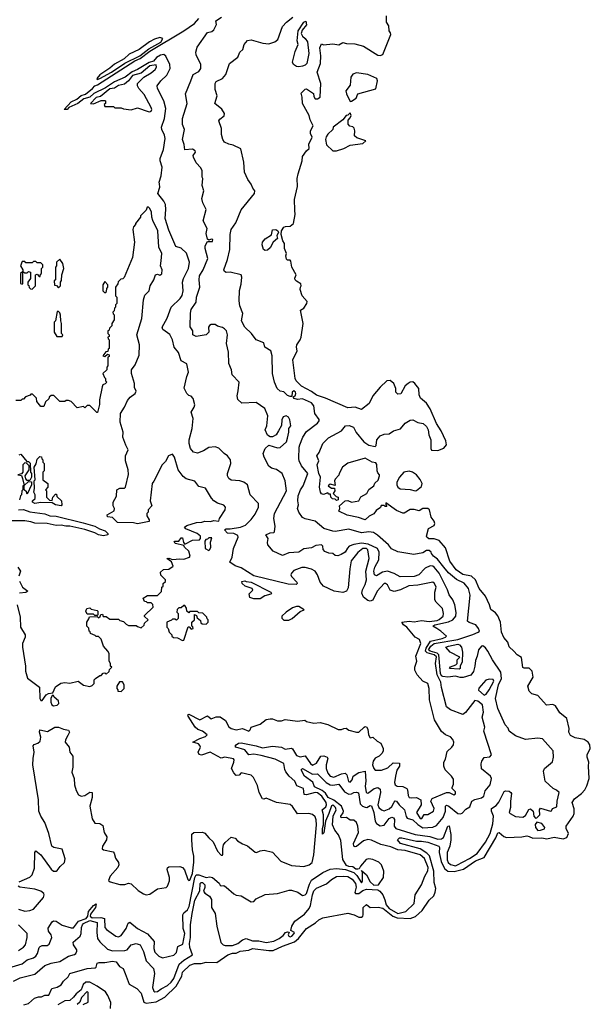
# Model space of a CAD drawing. Extents: x 2472589 to 2662339, y 701009 to 849030.
# Tile 402 of 406: x 2652695 to 2657253, y 760920 to 768794. Entities that reach past the tile are written whole.
import ezdxf

# ---------------------------------------------------------------- set-up
doc = ezdxf.new("R2010")
doc.units = 0

msp = doc.modelspace()

# ---------------------------------------------------------------- linework, layer by layer
at = {"layer": '0CON05XD'}
for points in [[(2652635, 761220), (2652715.4, 761244.6), (2652754.2, 761275), (2652805, 761292.7), (2652824.1, 761305.9), (2652838.2, 761325), (2652850.6, 761375), (2652857.4, 761382.6), (2652875, 761389.4), (2652915, 761391.4), (2652929.1, 761400.9), (2652950.9, 761455), (2652945, 761476.2), (2652924.2, 761505), (2652921.7, 761528.3), (2652955, 761580), (2652965, 761586.7), (2652985, 761583.8), (2653033.6, 761553.6), (2653105, 761530.8), (2653125, 761532.5), (2653165.6, 761584.4), (2653226, 761605), (2653239.4, 761625), (2653245, 761661.1), (2653285, 761709.4), (2653305, 761722.5), (2653301.1, 761695), (2653260.2, 761639.8), (2653258.9, 761625), (2653275, 761611.7), (2653343.5, 761613.5), (2653372.2, 761605), (2653375.8, 761535), (2653388.9, 761518.9), (2653463.3, 761465), (2653485, 761458.8), (2653505, 761468.8), (2653546, 761525), (2653561.7, 761568.3), (2653575, 761577.5), (2653636.7, 761525), (2653715, 761484.3), (2653768.8, 761421.2), (2653766.5, 761365), (2653775, 761336.2), (2653805, 761305.8), (2653835, 761292), (2653927.3, 761312.7), (2653946.7, 761335), (2653957, 761383), (2653998.3, 761401.7), (2654013.1, 761485), (2654001.5, 761525), (2653998, 761635), (2654005, 761652.5), (2654035, 761674.2), (2654047.7, 761702.3), (2654092.8, 761935), (2654105, 761955.3), (2654126.5, 761956.5), (2654185.4, 761934.5), (2654215, 761940), (2654233.9, 761933.9), (2654288, 761888), (2654295, 761872.5), (2654305, 761867.5), (2654325, 761870), (2654345, 761857.5), (2654405, 761802.5), (2654423, 761793), (2654465, 761787.5), (2654545, 761740), (2654565, 761742.5), (2654585, 761762.5), (2654655, 761797.5), (2654755, 761806.7), (2654846.4, 761833.6), (2654865, 761833.3), (2654915.9, 761815.9), (2654955, 761791.2), (2654975, 761794), (2654985, 761806), (2655008.9, 761881.1), (2655025, 761913.3), (2655115.4, 761974.7), (2655175, 761999.3), (2655225, 762005.4), (2655296.9, 761996.9), (2655363, 761973.1), (2655388.7, 761948.7), (2655425, 761890), (2655434.4, 761905), (2655434.2, 761974.2), (2655425, 761990), (2655464.2, 761954.2), (2655495, 761899.2), (2655525, 761872.6), (2655560, 761875), (2655600, 761935), (2655603.6, 761983.6), (2655586.1, 762036.1), (2655565, 762057.5), (2655515, 762076.7), (2655485, 762082.5), (2655461.7, 762078.3), (2655416, 762025), (2655406.1, 762003.9), (2655395, 761999.4), (2655381.1, 762001.1), (2655355, 762018.2), (2655325, 762020.9), (2655305, 762031.1), (2655276.9, 762076.9), (2655259.1, 762229.1), (2655240.5, 762275), (2655211.7, 762311.7), (2655194.8, 762354.8), (2655199.3, 762425), (2655223.9, 762475), (2655217.2, 762495), (2655205, 762507.8), (2655195, 762512.3), (2655185, 762507.5), (2655165.5, 762445), (2655137.8, 762385), (2655125, 762290), (2655115, 762280), (2655114.6, 762324.5), (2655122.9, 762355), (2655120.8, 762435), (2655110, 762475), (2655139.7, 762500.3), (2655145.3, 762515), (2655142.1, 762535), (2655109.5, 762585), (2655075, 762610.7), (2655055, 762613), (2654985.5, 762595.5), (2654967.1, 762597.1), (2654961.4, 762645), (2654907.8, 762667.8), (2654892.9, 762705), (2654848.1, 762745), (2654820.1, 762780.1), (2654812.1, 762797.9), (2654805.7, 762845), (2654735, 762881.6), (2654625, 762909.7), (2654565, 762919.2), (2654525, 762915.6), (2654493.9, 762953.9), (2654422, 762975), (2654416.2, 762985), (2654424.4, 762995.6), (2654442.6, 763007.4), (2654465, 763011.4), (2654585, 762988), (2654635, 762971.9), (2654715, 762985.4), (2654785, 762976.7), (2654815, 762960), (2654865, 762968.9), (2654875, 762962.5), (2654905, 762909.1), (2654935, 762897.7), (2654975, 762908.1), (2655019.1, 762845), (2655035, 762832.5), (2655065, 762849.5), (2655100, 762905), (2655125, 762907.7), (2655150.6, 762895), (2655157.3, 762885), (2655142.7, 762835), (2655142.9, 762805), (2655155, 762767.5), (2655175, 762744.5), (2655205, 762737.5), (2655265, 762763.8), (2655295, 762768.5), (2655308.9, 762755), (2655322.7, 762702.7), (2655335, 762696.9), (2655350.9, 762715), (2655358.8, 762745), (2655405, 762772.9), (2655454, 762784), (2655460.8, 762705), (2655455.3, 762665), (2655463.5, 762613.5), (2655475, 762608.1), (2655485, 762612.5), (2655526.9, 762645), (2655555, 762653.3), (2655575, 762640), (2655576.1, 762615), (2655554.8, 762515), (2655564, 762494), (2655585, 762475.3), (2655605, 762467.5), (2655645, 762481.9), (2655667.6, 762502.4), (2655685, 762537.5), (2655695, 762547.5), (2655705, 762545.6), (2655725, 762515.4), (2655769.6, 762475), (2655781.2, 762421.2), (2655789.1, 762409.1), (2655835, 762395.4), (2655875, 762357.9), (2655915, 762330.9), (2655995, 762336.7), (2656025, 762350), (2656078.5, 762415), (2656096.1, 762465), (2656096.5, 762503.5), (2656105, 762511.9), (2656122.9, 762505), (2656195, 762446.2), (2656215, 762443.3), (2656230.7, 762449.3), (2656259.6, 762480.5), (2656291.2, 762498.8), (2656307.5, 762545), (2656331.7, 762558.3), (2656385, 762571.4), (2656402, 762585), (2656413.9, 762626.1), (2656453.3, 762675), (2656463.8, 762725), (2656456, 762745), (2656385, 762802.5), (2656381.8, 762841.8), (2656385.7, 762865), (2656405, 762893.8), (2656451.7, 762898.3), (2656462.5, 762915), (2656402, 763105), (2656409.2, 763135), (2656390, 763215), (2656398.6, 763255), (2656391.9, 763315), (2656355, 763344.5), (2656331.7, 763348.3), (2656255, 763253.8), (2656235, 763238), (2656135, 763274.2), (2656105, 763300), (2656064, 763454), (2656058.8, 763495), (2656028.7, 763555), (2656016.4, 763645), (2656025, 763697.9), (2656006.1, 763715), (2655950.4, 763730.5), (2655937.2, 763745), (2655941.6, 763768.4), (2655975.4, 763824.6), (2656070, 763845), (2656097.5, 763855), (2656104, 763865), (2656060, 763905), (2656026.2, 763925), (2655996.2, 763945), (2656010, 763955), (2656120.8, 763979.2), (2656155.2, 763994.8), (2656177.8, 764025), (2656182.4, 764052.4), (2656170.8, 764115), (2656155, 764153.3), (2656126.2, 764195), (2656112.2, 764235), (2656045, 764367.5), (2656005, 764417.1), (2655995, 764424.2), (2655975, 764425.6), (2655935, 764408.6), (2655882, 764355), (2655845, 764340.6), (2655735, 764338.9), (2655686.7, 764365), (2655633.7, 764383.7), (2655594, 764376), (2655545, 764346), (2655530, 764355), (2655523.6, 764383.6), (2655531.8, 764415), (2655564.6, 764475.3), (2655565.3, 764535), (2655553.4, 764565), (2655478.5, 764598.5), (2655425, 764608.6), (2655363.3, 764596.7), (2655326.9, 764583.1), (2655312.7, 764567.3), (2655295, 764536.7), (2655263.6, 764516.4), (2655235, 764506.7), (2655215, 764510), (2655195, 764526.2), (2655165, 764528.8), (2655132, 764542), (2655118.3, 764558.3), (2655116, 764585), (2655105, 764593.3), (2655060.7, 764589.3), (2655025, 764570), (2654965, 764563.3), (2654925, 764536.2), (2654845, 764531.2), (2654795, 764510), (2654720, 764545), (2654676.7, 764595), (2654673.6, 764613.6), (2654679.2, 764645), (2654660, 764675), (2654695, 764689.1), (2654725, 764692.9), (2654730.8, 764699.2), (2654734.4, 764745), (2654725.7, 764805), (2654730.6, 764845), (2654826.9, 765025), (2654816, 765105), (2654792, 765165), (2654745, 765196), (2654705, 765206.7), (2654685, 765222.5), (2654646.7, 765295), (2654640, 765325), (2654656.4, 765363.6), (2654685, 765392.5), (2654755, 765370), (2654775, 765372), (2654825, 765417.5), (2654835, 765447.5), (2654846, 765496), (2654843.9, 765526.1), (2654860, 765545), (2654853.3, 765595), (2654842.5, 765615), (2654823.6, 765626.4), (2654800.7, 765619.3), (2654790, 765595), (2654785, 765550), (2654763.3, 765505), (2654742.5, 765475), (2654715, 765457.5), (2654695, 765457.5), (2654675, 765472.5), (2654656.7, 765515), (2654670, 765545), (2654677.5, 765625), (2654654, 765685), (2654585, 765732), (2654468.3, 765728.3), (2654436.4, 765756.4), (2654431.2, 765785), (2654441.2, 765825), (2654447.5, 765895), (2654393, 765953), (2654387.5, 765995), (2654366.7, 766045), (2654362.5, 766135), (2654348, 766205), (2654355.8, 766275), (2654345.8, 766305), (2654331.7, 766321.7), (2654315, 766332.5), (2654275, 766343.3), (2654255, 766357.5), (2654225, 766357.5), (2654210.7, 766349.3), (2654202.5, 766335), (2654206.7, 766295), (2654185, 766273.3), (2654105, 766260), (2654077.5, 766275), (2654077, 766307), (2654057, 766337), (2654058.3, 766448.3), (2654064.5, 766475.5), (2654105.8, 766535), (2654107.1, 766575), (2654134.3, 766655), (2654128.1, 766715), (2654131.9, 766745), (2654161.4, 766795), (2654198, 766885), (2654177.5, 766965), (2654177.5, 766985), (2654195, 767020), (2654235, 767020), (2654237.5, 767035), (2654225, 767040), (2654205, 767030), (2654195, 767040), (2654183.3, 767085), (2654193.3, 767125), (2654161.2, 767185), (2654183.3, 767275), (2654158.3, 767328.3), (2654150, 767365), (2654166.7, 767425), (2654153, 767467), (2654157.5, 767525), (2654152.5, 767535), (2654152.5, 767585), (2654140.7, 767610.7), (2654105, 767650), (2654082.5, 767695), (2654080.7, 767709.3), (2654100, 767735), (2654097.5, 767745), (2654075, 767757.5), (2654013.6, 767753.6), (2654008.8, 767795), (2653996, 767835), (2654010.8, 767915), (2653996.2, 767955), (2653994.4, 768005), (2654033.5, 768125), (2654018.6, 768201.4), (2654062.5, 768305), (2654081.2, 768355), (2654125, 768380), (2654142.5, 768405), (2654140.8, 768435), (2654104.2, 768514.2), (2654102.9, 768535), (2654113.3, 768575), (2654195, 768692), (2654230.3, 768699.7), (2654245, 768713.8), (2654266.7, 768755), (2654262.5, 768785), (2654305.9, 768814.1)], [(2654091, 768765), (2654124.7, 768805)], [(2654175, 761807.5), (2654212.2, 761785), (2654227.3, 761757.3), (2654226.1, 761695), (2654255.4, 761645), (2654270, 761545), (2654301.1, 761415), (2654320, 761395), (2654335, 761389.2), (2654395, 761390), (2654437.1, 761405), (2654474, 761436), (2654505, 761446.7), (2654555, 761428.4), (2654605, 761428.5), (2654665, 761413.1), (2654725, 761425.2), (2654767.3, 761445), (2654799.7, 761470.3), (2654817.5, 761495), (2654835, 761500), (2654846.7, 761496.7), (2654840, 761475), (2654844, 761465), (2654855, 761460.5), (2654869.4, 761465), (2654887.5, 761485), (2654889.2, 761495), (2654861.2, 761511.2), (2654868, 761545), (2654893.8, 761585), (2654969.5, 761640.5), (2655008, 761685), (2655019, 761711), (2655033.4, 761796.6), (2655045, 761828.1), (2655065, 761849.2), (2655145, 761883.8), (2655185, 761918.6), (2655225, 761943.1), (2655284.2, 761945.8), (2655315, 761940.7), (2655351.6, 761921.6), (2655376.6, 761886.6), (2655382.6, 761857.4), (2655372.1, 761815), (2655376.9, 761805), (2655405, 761804.7), (2655435, 761829.6), (2655465, 761839.6), (2655555.3, 761835.3), (2655571.9, 761825), (2655594.4, 761795), (2655612.5, 761755), (2655622, 761715), (2655646.8, 761685), (2655715, 761647.2), (2655778.3, 761661.7), (2655846.2, 761725), (2655854, 761795), (2655905, 761876.2), (2655930.6, 761945), (2655955, 761986.7), (2655956.6, 762015), (2655928.8, 762085), (2655894.5, 762115), (2655775, 762150), (2655715, 762155.2), (2655658.8, 762178.8), (2655579.1, 762199.1), (2655505, 762232.1), (2655475, 762236.6), (2655441.7, 762228.3), (2655385, 762180.8), (2655375, 762178), (2655365, 762183.8), (2655362.5, 762205), (2655400.4, 762295), (2655396.9, 762345), (2655385.4, 762375), (2655365, 762392.5), (2655335, 762392.5), (2655305, 762412.5), (2655262.2, 762412.2), (2655261.1, 762425), (2655278.8, 762451.2), (2655280.5, 762465), (2655265.5, 762505.5), (2655205, 762553), (2655160, 762575), (2655137.3, 762607.3), (2655111, 762631), (2655050, 762660), (2655035.4, 762695.4), (2654971.2, 762745), (2654943.8, 762795), (2654955, 762806.7), (2655035, 762760.8), (2655075, 762764.2), (2655144, 762694), (2655175, 762675.8), (2655195, 762672.4), (2655245, 762680.6), (2655289, 762619), (2655325, 762601.5), (2655345, 762602.5), (2655365, 762614.2), (2655385, 762617.1), (2655401.4, 762611.4), (2655415, 762522.5), (2655432.9, 762505), (2655455, 762495.4), (2655468.8, 762495), (2655495, 762508.6), (2655505, 762506.2), (2655523.2, 762455), (2655535, 762384.2), (2655545.6, 762365), (2655575, 762347.7), (2655605, 762353.3), (2655645, 762406.5), (2655666.7, 762416.7), (2655680.7, 762410.7), (2655688.2, 762398.2), (2655685.3, 762345), (2655698.6, 762325), (2655855, 762276.6), (2655971, 762261), (2656035, 762240), (2656065.6, 762244.4), (2656080, 762255), (2656114.4, 762345), (2656125, 762346.2), (2656138.1, 762278.1), (2656139.6, 762235), (2656132.1, 762185), (2656109.4, 762135), (2656109.2, 762075), (2656116.5, 762055), (2656135, 762037.8), (2656175, 762028.2), (2656187.7, 762032.4), (2656287.8, 762085), (2656348.9, 762125), (2656415, 762216.9), (2656452.3, 762285), (2656475, 762363.3), (2656479.1, 762425), (2656464.3, 762465.7), (2656464.5, 762485), (2656500.2, 762509.8), (2656523.6, 762536.4), (2656565, 762621.4), (2656575, 762628.1), (2656605, 762623.8), (2656619.4, 762615), (2656623.6, 762605), (2656615.5, 762545), (2656616.4, 762495), (2656605.8, 762455), (2656613.8, 762445), (2656655, 762422.5), (2656715, 762415.6), (2656735, 762430), (2656761.7, 762478.3), (2656775, 762483.8), (2656795.7, 762465.7), (2656802.5, 762425), (2656815, 762408.8), (2656825, 762410), (2656848.8, 762435), (2656846.7, 762475), (2656855, 762487.5), (2656935, 762463.3), (2656943, 762467), (2656950, 762485), (2656985, 762500), (2656987.1, 762545), (2657003, 762613), (2656982.3, 762632.3), (2656956.7, 762645), (2656892.9, 762705), (2656880, 762785), (2656886.7, 762805), (2656950.7, 762859.3), (2656958.8, 762895), (2656957.1, 762947.1), (2656871.7, 763041.7), (2656835, 763048.8), (2656735, 763038), (2656655, 763066.2), (2656603.8, 763105), (2656597.5, 763127.5), (2656573.8, 763155), (2656514, 763285), (2656496, 763365), (2656520.3, 763475), (2656543, 763525), (2656537.6, 763575), (2656470.4, 763675), (2656435, 763743.8), (2656415, 763771.5), (2656395, 763786.7), (2656383.8, 763785), (2656358.8, 763755), (2656350.5, 763705), (2656335, 763670), (2656331.9, 763625), (2656320.2, 763580.2), (2656298.9, 763551.1), (2656236.6, 763533.4), (2656212.4, 763532.4), (2656175, 763544), (2656115, 763537.4), (2656075, 763541.9), (2656065, 763547.9), (2656057.6, 763565), (2656044, 763714), (2656029, 763729), (2655973.7, 763743.7), (2655961.5, 763755), (2655979.6, 763785), (2656005, 763805.8), (2656195, 763838.2), (2656315, 763877.5), (2656356.7, 763895), (2656366.7, 763905), (2656360, 763925), (2656337.5, 763955), (2656285, 763974.2), (2656272.5, 763985), (2656293.2, 764193.2), (2656279.5, 764245), (2656245, 764287.5), (2656185, 764317.1), (2656121, 764371), (2656083, 764417), (2656031.1, 764481), (2656001.4, 764505), (2655983.8, 764525), (2655982.5, 764535), (2655965, 764548.8), (2655945, 764550), (2655915, 764530), (2655842.7, 764517.3), (2655715, 764538.8), (2655665, 764562.5), (2655640, 764595), (2655552.7, 764672.7), (2655522.3, 764692.4), (2655485, 764698), (2655425, 764690.4), (2655325, 764718.5), (2655215, 764701.4), (2655195, 764704.2), (2655125, 764724.2), (2655054.7, 764784.7), (2654975, 764802.5), (2654953.5, 764813.5), (2654923.8, 764855), (2654914.1, 764884.1), (2654923.1, 764915), (2654916.9, 764945), (2654918.5, 764985), (2654936.9, 765033.1), (2654960.4, 765065), (2654995.5, 765165), (2654945, 765226.7), (2654926.2, 765265), (2654924.2, 765285), (2654927.8, 765375), (2654933.5, 765395), (2654956.9, 765455), (2654985, 765502), (2655073.2, 765566.8), (2655086, 765585), (2655085.8, 765595.8), (2655051.2, 765645), (2655045.7, 765705), (2655025, 765729.2), (2654955, 765760.8), (2654915, 765756.7), (2654887.5, 765765), (2654880, 765775), (2654898, 765792), (2654901.2, 765805), (2654898.6, 765815), (2654885, 765825.6), (2654871.2, 765815), (2654868.3, 765781.7), (2654855, 765780), (2654835, 765790), (2654805, 765818.8), (2654775, 765823.8), (2654751.2, 765845), (2654730, 765895), (2654713.1, 765965), (2654712.5, 766105), (2654700, 766145), (2654652.5, 766175), (2654645, 766210), (2654585, 766233.3), (2654545.7, 766285.7), (2654494.4, 766334.4), (2654468, 766385), (2654477.5, 766445), (2654454.3, 766505), (2654447.1, 766545), (2654450.4, 766629.5), (2654465, 766680), (2654470, 766735), (2654463, 766753), (2654375, 766773.8), (2654345, 766772.5), (2654330.7, 766780.7), (2654326.7, 766795), (2654356, 766875), (2654373.8, 766955), (2654376.2, 767075), (2654384.1, 767115.9), (2654420.7, 767169.3), (2654465, 767272.5), (2654570, 767405), (2654572.5, 767425), (2654556.4, 767446.4), (2654545, 767477.5), (2654516.4, 767516.4), (2654491.2, 767575), (2654484.2, 767654.2), (2654461.2, 767761.2), (2654400.9, 767790.9), (2654365, 767798), (2654330, 767815), (2654317.5, 767835), (2654307.5, 767875), (2654306.2, 767925), (2654286.7, 767985), (2654292.3, 767997.7), (2654327.5, 768025), (2654330, 768045), (2654309.3, 768079.3), (2654253.3, 768125), (2654271.2, 768185), (2654257.5, 768235), (2654256.4, 768283.6), (2654265, 768298.8), (2654315.9, 768324.1), (2654341.2, 768355), (2654372, 768445), (2654436.7, 768495), (2654452.5, 768535), (2654477.5, 768555), (2654487.5, 768595), (2654515, 768626.7), (2654545, 768634), (2654635.9, 768605.9), (2654685, 768602), (2654733.9, 768616.1), (2654757.5, 768635), (2654795, 768740), (2654825, 768774), (2654877.5, 768815)], [(2654925, 768416), (2654905, 768420), (2654881.2, 768435), (2654874.3, 768455), (2654895, 768540), (2654920, 768595), (2654911.2, 768625), (2654919.2, 768705), (2654965, 768773.8), (2654981.7, 768781.7), (2654985, 768752.5), (2654950, 768710), (2654943.8, 768685), (2654952.9, 768662.9), (2654976, 768645), (2654995, 768617.5), (2655004.2, 768525), (2654987.3, 768442.7), (2654975, 768429.2), (2654955, 768423.1), (2654925, 768416)], [(2655371.7, 768601.7), (2655441.3, 768581.3), (2655555, 768511.4), (2655575, 768508.6), (2655595, 768516.2), (2655658.6, 768675), (2655657.9, 768687.9), (2655646, 768705), (2655643.9, 768743.9), (2655626.2, 768775), (2655623.8, 768825)], [(2652837.8, 762137.8), (2652865, 762114.3), (2652945, 762000.8), (2652966.1, 761983.9), (2652985, 761984), (2652995, 761991.2), (2653016.9, 762023.1), (2653052, 762055), (2653057.3, 762082.7), (2653035, 762160), (2652967.5, 762175), (2652951.2, 762185), (2652927, 762287), (2652895.8, 762375), (2652862.5, 762425), (2652848.6, 762465), (2652845.7, 762555.7), (2652801.1, 762835), (2652801.4, 762885), (2652810, 762935), (2652803.4, 762986.6), (2652811.2, 762998.8), (2652840.6, 763009.4), (2652857.5, 763025), (2652863.1, 763055), (2652852.2, 763095), (2652856.2, 763113.8), (2652917.3, 763102.7), (2652974.4, 763135.6), (2653005, 763136.9), (2653045, 763119.2), (2653085, 763112), (2653093.1, 763095), (2653079.2, 763070.8), (2653061.5, 763035), (2653058.5, 763015), (2653089.2, 762975), (2653094.7, 762935), (2653118.2, 762905), (2653119.6, 762815), (2653111.6, 762775), (2653129.4, 762725), (2653132.5, 762675), (2653145, 762630.8), (2653165, 762594.4), (2653185, 762583.6), (2653215, 762590.8), (2653255, 762615.5), (2653274.4, 762614.4), (2653273.8, 762575), (2653254.1, 762505), (2653275, 762403.8), (2653295, 762369.4), (2653335, 762364.6), (2653359, 762349), (2653368.9, 762295), (2653390.3, 762260.3), (2653387.8, 762235), (2653357.5, 762185), (2653354.4, 762164.4), (2653365, 762156.2), (2653440.2, 762140.2), (2653448.9, 762128.9), (2653459.4, 762089.4), (2653483.8, 762053.8), (2653485.5, 762035), (2653478.5, 762015), (2653417.5, 761945), (2653405, 761910), (2653418.3, 761898.3), (2653495, 761877.1), (2653535, 761878.6), (2653565, 761887.5), (2653585, 761882.5), (2653640.9, 761830.9), (2653684.3, 761804.3), (2653705, 761796.2), (2653735, 761801.2), (2653795, 761843.8), (2653865, 761853.8), (2653875.8, 761864.2), (2653892.5, 761907.5), (2653891.1, 761935), (2653872.7, 761997.3), (2653875, 762012.5), (2653885, 762018.8), (2653975, 762021.2), (2653994.2, 762014.2), (2654012, 761995), (2654038.9, 761918.9), (2654045, 761910), (2654055, 761912.5), (2654075.7, 761965), (2654086.5, 762056.5), (2654086.5, 762105), (2654074.6, 762155), (2654068.6, 762235), (2654070.3, 762279.7), (2654085, 762294), (2654155, 762295.8), (2654175, 762289.2), (2654205, 762250), (2654240.3, 762220.3), (2654273.8, 762145), (2654305, 762112.5), (2654315, 762112.5), (2654318.3, 762121.7), (2654316.7, 762165), (2654324, 762196), (2654336.7, 762215), (2654385, 762257.5), (2654415, 762247.5), (2654435, 762227.5), (2654473.9, 762203.9), (2654515, 762187.5), (2654575, 762136.7), (2654586.4, 762133.6), (2654615, 762147.5), (2654648.3, 762151.7), (2654715, 762136.7), (2654780, 762065), (2654865, 762030), (2654965, 762021.2), (2655007.5, 762035), (2655030, 762055), (2655044.2, 762115), (2655065.3, 762355.3), (2655063.6, 762395), (2655055, 762418.6), (2655035, 762437.1), (2655005, 762447.1), (2654915, 762442.5), (2654875, 762502.5), (2654855, 762517.5), (2654745, 762532.5), (2654665, 762567.5), (2654645, 762560), (2654635, 762562.5), (2654607.5, 762615), (2654595, 762670), (2654563.6, 762733.6), (2654545, 762752.5), (2654465, 762770), (2654447, 762753), (2654425, 762750), (2654405, 762770), (2654386.7, 762805), (2654406.1, 762856.1), (2654408.8, 762875), (2654403.6, 762883.6), (2654333, 762897), (2654305, 762887.5), (2654216.2, 762936.2), (2654146.6, 762913.4), (2654128.1, 762918.1), (2654121.4, 762935), (2654138.6, 762975), (2654135, 762990), (2654122.5, 763002.5), (2654077.5, 763015), (2654133.4, 763046.6), (2654178.3, 763061.7), (2654193.3, 763075), (2654156, 763105), (2654118, 763118), (2654095.8, 763135.8), (2654040.8, 763225), (2654038, 763235), (2654045, 763240.8), (2654134.3, 763195.7), (2654195, 763226), (2654225, 763203.8), (2654265, 763220), (2654295, 763217.8), (2654339.8, 763189.8), (2654365, 763138.8), (2654383.3, 763125), (2654425, 763116.2), (2654475, 763126.7), (2654525, 763104), (2654536.1, 763113.9), (2654543, 763137), (2654615, 763161.2), (2654665, 763197.5), (2654695, 763202.5), (2654715, 763202.5), (2654755, 763187.5), (2654785, 763187.5), (2654815, 763197.5), (2654915, 763183.3), (2654971.7, 763191.7), (2654985, 763182.5), (2655045, 763167.5), (2655095, 763172.5), (2655155, 763157.5), (2655238.3, 763118.3), (2655265, 763117.5), (2655285, 763126.7), (2655303, 763127), (2655325, 763112.5), (2655385, 763097.5), (2655405, 763097.5), (2655447.5, 763135), (2655455, 763142.5), (2655465, 763140), (2655475, 763120), (2655482, 763075), (2655495, 763050), (2655515, 763056.7), (2655550, 763025), (2655579.3, 763009.3), (2655597.5, 762965), (2655597.5, 762945), (2655587.5, 762925), (2655567.5, 762905), (2655535, 762887.5), (2655517.5, 762865), (2655513.3, 762835), (2655522.5, 762805), (2655535, 762793.3), (2655585, 762791.2), (2655635, 762810), (2655678.3, 762851.7), (2655728.3, 762848.3), (2655727.5, 762825), (2655708.3, 762791.7), (2655696.2, 762745), (2655690, 762695), (2655693.3, 762675), (2655710, 762665), (2655755, 762661.2), (2655787.5, 762645), (2655793.9, 762633.9), (2655798.6, 762588.6), (2655806.7, 762575), (2655825, 762570), (2655865, 762574), (2655900, 762555), (2655901.4, 762515), (2655864.6, 762455), (2655893.3, 762405), (2655907.5, 762405), (2655925, 762436.7), (2655955, 762438.8), (2656001.2, 762465), (2656005.8, 762485), (2655980, 762545), (2655990, 762565), (2656105, 762614), (2656125, 762612.5), (2656163.9, 762596.1), (2656176.9, 762603.1), (2656175, 762620), (2656150, 762645), (2656148.8, 762655), (2656160.7, 762680.7), (2656159.6, 762719.5), (2656145, 762743.3), (2656093.8, 762795), (2656083.3, 762825), (2656082.5, 762855), (2656095, 762880), (2656109.3, 762940.7), (2656146.7, 762975), (2656160, 762995), (2656163.3, 763015), (2656155, 763037.5), (2656135, 763060), (2656095, 763076.2), (2656065, 763101.2), (2656007.5, 763195), (2655968.8, 763355), (2655966.6, 763446.6), (2655956, 763485), (2655915, 763503.3), (2655870.8, 763555), (2655851.7, 763591.7), (2655851.9, 763615), (2655867.5, 763665), (2655859.2, 763705), (2655898, 763805), (2655887.4, 763837.4), (2655855, 763856.2), (2655788, 763935), (2655760, 763955), (2655747.5, 763975), (2655805, 763984.7), (2655845, 763979.8), (2655905, 763989.4), (2655965, 763982.2), (2656029.9, 763990.1), (2656045, 763996.1), (2656077.5, 764025), (2656081.1, 764045), (2656071.1, 764085), (2656020.8, 764135), (2656010.6, 764155), (2656011.5, 764215), (2656020.4, 764255), (2656007.9, 764285), (2655995, 764296.4), (2655875, 764271.7), (2655802.3, 764267.6), (2655736.2, 764235), (2655685, 764221.1), (2655655, 764232), (2655634, 764275), (2655616.7, 764285), (2655605, 764284.2), (2655549.5, 764225), (2655517.1, 764152.9), (2655495, 764143.8), (2655475, 764149.2), (2655442, 764175), (2655429.1, 764209.1), (2655432.5, 764235), (2655454, 764276), (2655464.8, 764315), (2655460, 764385), (2655486.9, 764485), (2655476.4, 764555), (2655465, 764565.8), (2655436.2, 764565), (2655395, 764532.5), (2655344, 764466), (2655331.4, 764401.4), (2655319.4, 764250.6), (2655305, 764224.4), (2655275, 764213.1), (2655206.7, 764225), (2655121.2, 764265), (2655093.8, 764295), (2655074.2, 764355), (2655055, 764384), (2655025, 764400), (2654975, 764413.5), (2654948.1, 764411.9), (2654885, 764390), (2654865, 764367.5), (2654860.8, 764355), (2654865, 764341.2), (2654908.8, 764295), (2654911.2, 764285), (2654903.9, 764276.1), (2654840.6, 764280.6), (2654566.2, 764346.2), (2654465, 764410.8), (2654415, 764426.7), (2654372.5, 764455), (2654392.9, 764495), (2654402.1, 764565), (2654440.6, 764655), (2654437.8, 764667.8), (2654404.7, 764684.7), (2654355, 764688.9), (2654330.6, 764715), (2654345, 764722.3), (2654375, 764721.4), (2654460, 764735), (2654498.3, 764751.7), (2654544.2, 764795.8), (2654575, 764840), (2654602, 764895), (2654601.2, 764925), (2654535, 764993.3), (2654513.3, 765075), (2654484.3, 765094.3), (2654452.5, 765105), (2654385, 765111.2), (2654364.2, 765124.2), (2654354, 765145), (2654353.9, 765163.9), (2654381.2, 765245), (2654380, 765275), (2654355, 765307.5), (2654327.5, 765325), (2654285, 765367.5), (2654255, 765378.8), (2654205, 765374), (2654162.7, 765347.3), (2654115, 765328.8), (2654084.2, 765334.2), (2654058.8, 765365), (2654048, 765405), (2654047.5, 765435), (2654072.5, 765525), (2654080.8, 765605), (2654063.8, 765655), (2654088.8, 765695), (2654093.3, 765715), (2654080, 765765), (2654065, 765782.5), (2654045, 765790), (2654030, 765805), (2654008.3, 765848.3), (2654030.7, 765940.7), (2654043.8, 765975), (2654031.2, 766041.2), (2653985.5, 766065.5), (2653962.2, 766132.2), (2653929.2, 766175), (2653915.8, 766235), (2653895, 766277.5), (2653837, 766317), (2653832.5, 766335), (2653873.6, 766406.4), (2653904.4, 766495.6), (2653976.6, 766563.4), (2653991.7, 766588.3), (2654000, 766625), (2653995.8, 766695), (2654004.4, 766725), (2654044.2, 766805), (2654050, 766855), (2654027.4, 766927.4), (2653985, 766966), (2653940.8, 766980.8), (2653885, 767110), (2653856.7, 767205), (2653863.5, 767275), (2653858.9, 767315), (2653845, 767344), (2653798.6, 767405), (2653814.5, 767455), (2653811.2, 767481.2), (2653809.5, 767495), (2653825.5, 767545), (2653833.8, 767615), (2653817.2, 767665), (2653816.6, 767685), (2653843.4, 767755), (2653857.3, 767845), (2653851.9, 767871.9), (2653830, 767915), (2653828.8, 767935), (2653850.5, 768005), (2653862.9, 768085), (2653845.8, 768145.8), (2653796.2, 768245), (2653793.8, 768265), (2653821.2, 768305), (2653869.1, 768350.9), (2653897.8, 768405), (2653894.6, 768434.6), (2653863.3, 768503.3), (2653845, 768515.2), (2653820.3, 768509.7), (2653788.5, 768491.5), (2653765, 768463.8), (2653728.9, 768451.1), (2653635.1, 768394.9), (2653592.3, 768377.7), (2653537.8, 768335), (2653453, 768297), (2653379.6, 768250.4), (2653286.5, 768203.5), (2653255, 768175.3), (2653208, 768162), (2653158.1, 768125), (2653088.7, 768091.3), (2653073.3, 768075), (2653050, 768075), (2653105, 768137.3), (2653151.2, 768158.8), (2653185, 768186.7), (2653220.3, 768199.7), (2653277.2, 768242.8), (2653295, 768266.2), (2653317.5, 768272.5), (2653614.9, 768465.1), (2653657.5, 768482.5), (2653735, 768541.5), (2654005.9, 768704.1), (2654091, 768765)], [(2653315, 768316.7), (2653335, 768324.2), (2653428, 768375), (2653533.9, 768446.1), (2653654.7, 768505), (2653727.7, 768562.3), (2653821.6, 768615), (2653839.2, 768645), (2653815, 768650.9), (2653772.3, 768637.7), (2653732.8, 768617.2), (2653650, 768555), (2653570.4, 768519.5), (2653528.3, 768481.7), (2653451.2, 768438.8), (2653415, 768406.5), (2653335, 768352.2), (2653311.4, 768325), (2653315, 768316.7)], [(2652727.5, 760915), (2652765, 760927.5), (2652812.3, 760967.7), (2652845, 760980), (2652869.3, 760980.7), (2652895, 760993.3), (2652928.3, 760991.7), (2652952.5, 761045), (2652995, 761056.7), (2653025.4, 761074.6), (2653045.5, 761105), (2653081.4, 761138.6), (2653095, 761165.5), (2653235, 761205.7), (2653297.4, 761212.6), (2653305, 761217.5), (2653315, 761247.5), (2653330, 761255), (2653375, 761252.9), (2653435.5, 761265.5), (2653465, 761258.6), (2653492.2, 761222.2), (2653522, 761205), (2653536.7, 761166.7), (2653570.6, 761080.6), (2653630, 761045), (2653665, 761008), (2653687.8, 760937.8), (2653705, 760930), (2653785, 760940), (2653853.5, 760976.5), (2653944.6, 761065.3), (2653991.2, 761145), (2653995, 761176.2), (2654055, 761233.3), (2654090, 761245), (2654145, 761246.7), (2654185, 761256), (2654270, 761255), (2654357.5, 761315), (2654395, 761327.5), (2654425, 761330), (2654455, 761344.4), (2654525, 761352.5), (2654555, 761365.5), (2654685, 761348.8), (2654719.6, 761350.4), (2654793.3, 761385), (2654890.1, 761419.9), (2654922.9, 761445), (2654987.1, 761525), (2655058.8, 761571.2), (2655085, 761596.5), (2655117.6, 761612.4), (2655315, 761647.9), (2655365.7, 761635.7), (2655405, 761617.5), (2655425, 761617.5), (2655436.2, 761625), (2655438.8, 761635), (2655438.8, 761695), (2655465, 761717.1), (2655495, 761693.8), (2655557.9, 761697.9), (2655595, 761690), (2655675.2, 761625.2), (2655711.1, 761611.1), (2655813.3, 761606.7), (2655857.7, 761622.3), (2655910.3, 761669.7), (2655965, 761752.3), (2656001.9, 761788.1), (2656014.6, 761815.4), (2656018.2, 761845), (2656005.9, 761895), (2656003.9, 761983.9), (2655967.9, 762107.9), (2655948.4, 762128.4), (2655892.6, 762162.6), (2655736.7, 762205), (2655712.5, 762235), (2655728.8, 762251.2), (2655748, 762252), (2655865, 762224.5), (2655905, 762225.3), (2655955, 762216.7), (2656041.9, 762185), (2656049.1, 762175), (2656046.8, 762135), (2656062.6, 762062.6), (2656087, 762007), (2656114.8, 761984.8), (2656165, 761982.6), (2656239, 762001), (2656335, 762066.5), (2656405, 762094.6), (2656498.4, 762251.6), (2656515, 762292), (2656525, 762294.3), (2656561.6, 762261.6), (2656583.2, 762253.2), (2656705, 762259.6), (2656745, 762268.1), (2656765, 762260.5), (2656795, 762248.7), (2656865, 762250.8), (2656905, 762243.6), (2656965.4, 762255.4), (2657035, 762244.1), (2657065.4, 762255), (2657078.7, 762285), (2657060.9, 762325), (2657059.5, 762345), (2657115.9, 762424.1), (2657123.9, 762446.1), (2657123.5, 762483.5), (2657108.5, 762535), (2657127.4, 762562.6), (2657182.5, 762605), (2657208, 762635), (2657225, 762666.7), (2657243.1, 762725), (2657238.5, 762825), (2657242.5, 762855), (2657228, 762895), (2657228, 762915), (2657252.9, 762965), (2657250, 762995), (2657235.7, 763015), (2657205, 763037.3), (2657131.5, 763051.5), (2657095, 763070), (2657081.2, 763095), (2657083.6, 763126.4), (2657065, 763206), (2657010.5, 763250.5), (2656975, 763306.5), (2656955, 763316.2), (2656902, 763312), (2656878.1, 763338.1), (2656835, 763389.4), (2656785, 763404), (2656763.8, 763425), (2656754, 763465), (2656795.5, 763535), (2656787.5, 763585), (2656765, 763608), (2656725, 763608.8), (2656714.2, 763614.2), (2656703.6, 763693.6), (2656667.5, 763715), (2656643.3, 763745), (2656605, 763777.5), (2656593.8, 763815), (2656562.7, 763852.7), (2656544.6, 763895), (2656536.3, 763976.3), (2656515.4, 764025.4), (2656495, 764050), (2656457.1, 764077.1), (2656448.9, 764115), (2656415.6, 764185), (2656363.9, 764243.9), (2656334.6, 764315), (2656305, 764342.9), (2656235, 764357.9), (2656181.8, 764395), (2656130.9, 764465), (2656095, 764570), (2656045, 764628.6), (2656005, 764643.3), (2655963.7, 764643.7), (2655946.2, 764655), (2655943.8, 764665), (2655960, 764725), (2656005, 764750), (2656011.2, 764765), (2656006.2, 764785), (2655981.2, 764815), (2655968, 764875), (2655955, 764886.2), (2655915, 764884), (2655885, 764866.2), (2655845, 764876.7), (2655815, 764876.7), (2655765, 764847.5), (2655755, 764847.5), (2655705, 764870), (2655620, 764930), (2655620, 764915), (2655628.3, 764901.7), (2655615, 764900), (2655605, 764910), (2655581.7, 764908.3), (2655576.4, 764893.6), (2655542.3, 764867.7), (2655525, 764843.3), (2655487, 764823), (2655455, 764793.3), (2655402.5, 764812.5), (2655311.7, 764831.7), (2655243.9, 764863.9), (2655252.5, 764885), (2655250, 764905), (2655293.9, 764946.1), (2655315, 764950), (2655346.7, 764936.7), (2655403, 764947), (2655420.7, 764979.3), (2655467.5, 765005), (2655484.3, 765035.7), (2655522.5, 765065), (2655531.7, 765088.3), (2655558.8, 765111.2), (2655570, 765145), (2655570, 765155), (2655555, 765170), (2655550, 765185), (2655546.7, 765236.7), (2655539.3, 765249.3), (2655510, 765255), (2655455, 765287.5), (2655315, 765246.7), (2655273.6, 765216.4), (2655247.5, 765165), (2655245, 765152.5), (2655215, 765120), (2655210, 765105), (2655215, 765070), (2655175, 765080), (2655160, 765065), (2655185, 765047.5), (2655208.3, 765048.3), (2655212.5, 765025), (2655200, 765005), (2655221.7, 764981.7), (2655240, 764975), (2655240, 764955), (2655225, 764950), (2655215, 764960), (2655193, 764963), (2655180, 764975), (2655178.3, 764998.3), (2655165, 765000), (2655155, 765010), (2655123, 764997), (2655105, 765002.5), (2655096.7, 765015), (2655090, 765055), (2655096.7, 765135), (2655084, 765165), (2655072, 765235), (2655083.3, 765265), (2655067.5, 765305), (2655087, 765333), (2655117.5, 765405), (2655161.2, 765448.8), (2655265, 765506.7), (2655297.5, 765545), (2655327.7, 765547.7), (2655362.5, 765535), (2655381.7, 765491.7), (2655445, 765418), (2655485, 765392), (2655535, 765380), (2655541.7, 765388.3), (2655548.8, 765435), (2655573.2, 765466.8), (2655605, 765478.8), (2655645, 765483.3), (2655680, 765505), (2655737.1, 765522.9), (2655775, 765566.7), (2655815, 765592.5), (2655835, 765593.3), (2655875, 765574), (2655917.5, 765565), (2655945, 765540), (2655957.1, 765515), (2655962.5, 765475), (2655980, 765435), (2655980, 765365), (2655985, 765352.5), (2656035, 765348), (2656082.1, 765367.9), (2656105.4, 765394.6), (2656099.6, 765425), (2656062.3, 765505), (2656023.3, 765565), (2655975, 765682.9), (2655945, 765727.5), (2655896.7, 765766.7), (2655885.6, 765795), (2655882.5, 765845), (2655851.8, 765885), (2655835, 765897.1), (2655815, 765895.6), (2655798, 765885), (2655774.2, 765865), (2655738.3, 765801.7), (2655715, 765800), (2655700, 765815), (2655698.8, 765845), (2655683.3, 765885), (2655655, 765908), (2655627.5, 765905), (2655575, 765856.2), (2655516.2, 765785), (2655486.7, 765725), (2655425, 765677.5), (2655375, 765696.7), (2655315, 765688.8), (2655138.1, 765768.1), (2655065, 765790.5), (2655025, 765821.1), (2654945, 765863.1), (2654902.9, 765905), (2654894.3, 765925.7), (2654876.2, 766075), (2654912.5, 766145), (2654905.6, 766175), (2654908.6, 766195), (2654936.6, 766233.4), (2654944.3, 766255), (2654958.6, 766365), (2654938.3, 766471.7), (2654965, 766487.5), (2654988.8, 766525), (2654990.7, 766540.7), (2654950, 766585), (2654936.4, 766636.4), (2654936.7, 766655), (2654943.3, 766665), (2654940.7, 766680.7), (2654905, 766702.5), (2654896.7, 766715), (2654893.9, 766726.1), (2654903.3, 766755), (2654867.5, 766815), (2654861.7, 766861.7), (2654855, 766870), (2654835, 766870), (2654825, 766880), (2654820, 766905), (2654826, 766925), (2654810, 766965), (2654810, 767005), (2654796.9, 767026.9), (2654783.8, 767075), (2654787.5, 767105), (2654805, 767133.8), (2654818.8, 767141.2), (2654855, 767141.8), (2654882.2, 767165), (2654894.6, 767235.4), (2654892, 767271.9), (2654890.5, 767355), (2654915, 767460), (2654911.1, 767525), (2654918.2, 767561.8), (2654951.1, 767665), (2654955, 767700), (2654985, 767746.7), (2655006.7, 767765), (2655005, 767800), (2655032.5, 767855), (2655018.8, 767885), (2655018.8, 767905), (2655040, 767945), (2655014.4, 767994.4), (2655007.9, 768027.9), (2654953.8, 768125), (2654951.2, 768175), (2654943, 768207), (2654975, 768237.5), (2654985, 768240), (2655042.5, 768205), (2655045, 768180), (2655055, 768162.5), (2655075, 768161.2), (2655096, 768175), (2655100, 768285), (2655071.2, 768375), (2655097.5, 768445), (2655100, 768505), (2655091.2, 768568.8), (2655105, 768600), (2655122.5, 768592.5), (2655195, 768600), (2655243, 768593), (2655275, 768612.5), (2655305, 768602.5), (2655371.7, 768601.7)], [(2653735, 768057.5), (2653745, 768062.5), (2653750, 768075), (2653745, 768092.5), (2653689.4, 768195), (2653646, 768245), (2653636.2, 768265), (2653636.4, 768283.6), (2653686.7, 768333.3), (2653745, 768368.6), (2653775.7, 768395), (2653787.8, 768415), (2653785, 768433.3), (2653735, 768425.5), (2653664.5, 768365.6), (2653595, 768347), (2653564.6, 768305.4), (2653531.4, 768278.6), (2653485, 768266.9), (2653453.2, 768246.8), (2653415, 768242), (2653339.6, 768180.4), (2653305, 768172.5), (2653260, 768125), (2653285, 768122.5), (2653345, 768147.5), (2653375, 768147.5), (2653380, 768145), (2653380, 768125), (2653370, 768115), (2653375, 768100), (2653445, 768100), (2653455, 768090), (2653505, 768090), (2653525, 768080), (2653585, 768072.5), (2653635, 768090), (2653720.7, 768060.7), (2653735, 768057.5)], [(2655335, 768140), (2655345, 768142.5), (2655383, 768167), (2655395, 768200), (2655539.3, 768240.7), (2655553.3, 768305), (2655546.7, 768325), (2655475, 768357.1), (2655385, 768368.8), (2655355, 768357.5), (2655340, 768335), (2655335, 768270), (2655300, 768225), (2655305, 768200), (2655335, 768140)], [(2655225, 767744.3), (2655285, 767763.3), (2655335, 767790), (2655435.4, 767804.7), (2655460, 767825), (2655389.3, 767849.3), (2655368.8, 767865), (2655371.2, 767905), (2655366.1, 767926.1), (2655355, 767937.5), (2655331.7, 767941.7), (2655318.3, 767958.3), (2655318.3, 767991.7), (2655335, 768010), (2655341.7, 768028.3), (2655335, 768050), (2655315, 768030), (2655301.7, 768028.3), (2655276.4, 767993.6), (2655200, 767935), (2655197.5, 767915), (2655155, 767877.5), (2655143.6, 767856.4), (2655137.5, 767835), (2655145, 767793.3), (2655195, 767746.7), (2655225, 767744.3)], [(2652875, 763350), (2652907.5, 763395), (2652925, 763406.2), (2652958.3, 763411.7), (2652981.7, 763458.3), (2653023, 763487), (2653055, 763492.5), (2653095, 763487.5), (2653163, 763503), (2653205, 763472.5), (2653255, 763462.5), (2653275, 763470), (2653290, 763485), (2653290, 763515), (2653300, 763525), (2653335, 763550), (2653345, 763550), (2653361.7, 763568.3), (2653375, 763570), (2653385, 763560), (2653408.3, 763581.7), (2653411.7, 763598.3), (2653430, 763615), (2653420, 763625), (2653420, 763645), (2653410, 763665), (2653410, 763725), (2653400, 763745), (2653363, 763783), (2653345, 763840), (2653325, 763860), (2653305, 763860), (2653298.3, 763868.3), (2653260, 763885), (2653258.3, 763898.3), (2653250, 763905), (2653248.3, 763928.3), (2653230, 763945), (2653230, 763975), (2653248.3, 764001.7), (2653251.7, 764018.3), (2653315, 764020), (2653325, 764010), (2653338.3, 764021.7), (2653341.7, 764038.3), (2653355, 764040), (2653361.7, 764021.7), (2653385, 764020), (2653415, 764000), (2653485, 764000), (2653495, 763990), (2653525, 763980), (2653545, 763960), (2653565, 763950), (2653625, 763950), (2653635, 763940), (2653665, 763930), (2653688.3, 763951.7), (2653691.7, 763968.3), (2653720, 763995), (2653691.7, 764021.7), (2653691.7, 764028.3), (2653760, 764095), (2653758.3, 764118.3), (2653745, 764130), (2653715, 764130), (2653708.3, 764138.3), (2653691.7, 764141.7), (2653681.7, 764168.3), (2653715, 764190), (2653795, 764190), (2653828.3, 764221.7), (2653830, 764255), (2653840, 764265), (2653840, 764285), (2653858.3, 764301.7), (2653860, 764315), (2653821.7, 764351.7), (2653820, 764375), (2653843, 764397), (2653885, 764400), (2653920, 764425), (2653908.3, 764458.3), (2653870, 764485), (2653885, 764487.5), (2653915, 764477.5), (2653975, 764483.3), (2654005, 764480), (2654050, 764495), (2654057, 764503), (2654046.2, 764545), (2654012.5, 764575), (2654005, 764590), (2653940, 764605), (2653927.5, 764615), (2653935, 764622.5), (2653965, 764622.5), (2653985, 764650), (2653995, 764650), (2654003, 764613), (2654015, 764600), (2654075, 764632.5), (2654130, 764635), (2654140, 764645), (2654140, 764665), (2654112.5, 764685), (2654022.3, 764722.3), (2654012.5, 764735), (2654030.8, 764749.2), (2654107.9, 764772.1), (2654150, 764775), (2654175, 764783.3), (2654218.3, 764781.7), (2654245, 764790), (2654285, 764783.3), (2654290, 764805), (2654337.5, 764875), (2654340, 764895), (2654325, 764912.5), (2654275, 764926.7), (2654246.1, 764946.1), (2654226.4, 764966.4), (2654178.3, 765048.3), (2654125, 765060), (2654095, 765102.5), (2654025, 765123.3), (2654000.4, 765140.5), (2653960, 765195), (2653932.5, 765295), (2653915, 765320), (2653882.5, 765305), (2653858.8, 765261.2), (2653833.3, 765235), (2653767, 765103), (2653752.5, 765085), (2653737.5, 764945), (2653750, 764905), (2653720, 764875), (2653720, 764855), (2653710, 764845), (2653710, 764825), (2653730, 764795), (2653728.3, 764781.7), (2653635, 764763.3), (2653605, 764770), (2653475, 764774), (2653464.2, 764784.2), (2653435, 764812.5), (2653397, 764817), (2653392.5, 764835), (2653450, 764865), (2653452.5, 764885), (2653442.5, 764905), (2653442.5, 764935), (2653467, 764983), (2653470, 765035), (2653495, 765047.5), (2653531.7, 765048.3), (2653540, 765055), (2653563, 765157), (2653562.5, 765195), (2653540, 765265), (2653540, 765305), (2653562.5, 765355), (2653542.3, 765392.3), (2653520, 765455), (2653522.5, 765495), (2653496.2, 765575), (2653500, 765645), (2653533.3, 765695), (2653555, 765747.5), (2653577.5, 765775), (2653617.5, 765805), (2653626.4, 765823.6), (2653613, 765853), (2653612.5, 765885), (2653587.5, 765965), (2653587.5, 765995), (2653616.1, 766033.9), (2653648.3, 766111.7), (2653652, 766195), (2653630, 766275), (2653671.2, 766405), (2653682.5, 766555), (2653695, 766590), (2653730, 766625), (2653737.5, 766665), (2653766.7, 766715), (2653780, 766755), (2653795, 766760), (2653815, 766750), (2653829.6, 766760.5), (2653833, 766793), (2653820, 766825), (2653825.7, 766865.7), (2653830, 766925), (2653806.2, 766975), (2653799.6, 767105), (2653757.9, 767187.9), (2653750, 767215), (2653748.8, 767255), (2653735, 767283.3), (2653725, 767293.8), (2653712.5, 767295), (2653705, 767270), (2653660, 767225), (2653660, 767215), (2653620, 767165), (2653620, 767155), (2653603, 767137), (2653597.5, 767115), (2653612.5, 767015), (2653597, 766893), (2653528.3, 766731.7), (2653518.3, 766721.7), (2653501.7, 766718.3), (2653481.7, 766698.3), (2653478.3, 766681.7), (2653460, 766655), (2653460, 766585), (2653470, 766575), (2653470, 766525), (2653460, 766515), (2653460, 766495), (2653451.7, 766488.3), (2653450, 766465), (2653440, 766455), (2653441.7, 766441.7), (2653450, 766435), (2653450, 766395), (2653430, 766365), (2653430, 766345), (2653411.7, 766328.3), (2653408.3, 766311.7), (2653400, 766305), (2653400, 766285), (2653410, 766275), (2653408.3, 766261.7), (2653400, 766255), (2653401.7, 766241.7), (2653410, 766235), (2653410, 766165), (2653401.7, 766158.3), (2653398.3, 766141.7), (2653381.7, 766138.3), (2653360, 766105), (2653375, 766100), (2653395, 766120), (2653410, 766115), (2653408.3, 766101.7), (2653400, 766095), (2653400, 766025), (2653390, 766015), (2653390, 765995), (2653360, 765965), (2653371.7, 765931.7), (2653380, 765925), (2653380, 765905), (2653390, 765895), (2653378.3, 765881.7), (2653360, 765875), (2653353, 765857), (2653333, 765753), (2653333, 765717), (2653317, 765653), (2653311.7, 765651.7), (2653255, 765710), (2653235, 765710), (2653215, 765690), (2653205, 765700), (2653155, 765690), (2653105, 765740), (2653085, 765750), (2653065, 765750), (2653055, 765740), (2653015, 765740), (2652968.3, 765788.3), (2652945, 765790), (2652930, 765775), (2652928.3, 765761.7), (2652901.7, 765738.3), (2652888.3, 765701.7), (2652865, 765700), (2652831.7, 765741.7), (2652828.3, 765768.3), (2652798.3, 765798.3), (2652785, 765800), (2652778.3, 765791.7), (2652741.7, 765778.3), (2652725, 765760), (2652715, 765760), (2652705, 765750), (2652665, 765750)], [(2654657, 766947), (2654642.5, 766955), (2654632.3, 766992.3), (2654633.8, 767015), (2654655, 767041.2), (2654705.8, 767074.2), (2654715, 767113.8), (2654740, 767115), (2654756.7, 767105), (2654761.2, 767095), (2654750, 767065), (2654753.8, 767045), (2654718.8, 767015), (2654695, 766968.8), (2654675, 766951.2), (2654657, 766947)], [(2652795, 766640), (2652820, 766665), (2652820, 766755), (2652835, 766760), (2652851.7, 766741.7), (2652858.3, 766741.7), (2652861.7, 766758.3), (2652870, 766765), (2652870, 766805), (2652880, 766815), (2652880, 766835), (2652865, 766850), (2652835, 766850), (2652825, 766860), (2652805, 766860), (2652795, 766850), (2652745, 766850), (2652735, 766860), (2652715, 766860), (2652700, 766825), (2652720, 766795), (2652720, 766780), (2652735, 766770), (2652755, 766770), (2652765, 766780), (2652780, 766775), (2652780, 766725), (2652760, 766695), (2652760, 766675), (2652768.3, 766668.3), (2652771.7, 766651.7), (2652781.7, 766641.7), (2652795, 766640)], [(2653005, 766650), (2653020, 766665), (2653020, 766695), (2653028.3, 766708.3), (2653032.5, 766755), (2653047.5, 766805), (2653040, 766845), (2653015, 766880), (2652990, 766855), (2652990, 766825), (2652980, 766815), (2652980, 766715), (2652970, 766705), (2652971.7, 766671.7), (2652988.3, 766668.3), (2653005, 766650)], [(2652715, 766680), (2652720, 766685), (2652720, 766780), (2652700, 766765), (2652700, 766685), (2652715, 766680)], [(2653375, 766610), (2653388.3, 766621.7), (2653390, 766645), (2653400, 766655), (2653400, 766675), (2653375, 766700), (2653360, 766675), (2653360, 766625), (2653375, 766610)], [(2653035, 766260), (2653040, 766275), (2653030, 766285), (2653030, 766365), (2653022.5, 766385), (2653021.7, 766431.7), (2653015, 766450), (2653005, 766460), (2652995, 766460), (2652980, 766385), (2652970, 766375), (2652970, 766295), (2652991.7, 766261.7), (2653035, 766260)], [(2652690, 765315), (2652705, 765320), (2652751.7, 765261.7), (2652765, 765260), (2652778.3, 765248.3), (2652780, 765175), (2652790, 765165), (2652790, 765135), (2652775, 765110), (2652755, 765110), (2652743, 765123), (2652737.5, 765145), (2652770, 765195), (2652770, 765225), (2652748.3, 765248.3), (2652735, 765250), (2652720, 765235), (2652720, 765175), (2652708.3, 765161.7), (2652680, 765155), (2652708.3, 765148.3), (2652717.5, 765125), (2652730, 765070), (2652765, 765100), (2652788.3, 765098.3), (2652790, 765075), (2652755, 765000), (2652748.3, 765018.3), (2652730, 765035), (2652730, 765070), (2652720, 765065), (2652720, 765035), (2652712.5, 765025), (2652710, 764995), (2652700, 764985), (2652692.5, 764955)], [(2653025, 764907.5), (2652980, 764915), (2652955, 764930), (2652865, 764933.3), (2652815, 764926.2), (2652796.7, 764935), (2652797.5, 764945), (2652817.5, 764965), (2652817.5, 764995), (2652807.5, 765015), (2652812.5, 765045), (2652810, 765105), (2652817.5, 765115), (2652810, 765215), (2652827, 765243), (2652835, 765280), (2652855, 765300), (2652868.3, 765298.3), (2652871.7, 765281.7), (2652880, 765275), (2652880, 765255), (2652890, 765245), (2652890, 765185), (2652880, 765175), (2652880, 765115), (2652920, 765085), (2652920, 765055), (2652900, 765035), (2652910, 765025), (2652910, 764975), (2652931.7, 764951.7), (2652955, 764950), (2652960, 764975), (2652981.7, 764998.3), (2652988.3, 764998.3), (2652991.7, 764981.7), (2653030, 764945), (2653032.5, 764915), (2653025, 764907.5)], [(2655855, 765026.7), (2655865, 765030), (2655905, 765060), (2655910, 765085), (2655895, 765116.7), (2655865, 765153.8), (2655833.3, 765175), (2655805, 765184), (2655764, 765176), (2655728, 765135), (2655708.8, 765095), (2655706.7, 765075), (2655716.7, 765055), (2655735, 765041.2), (2655815, 765036.2), (2655855, 765026.7)], [(2652685, 764873.3), (2652726.1, 764876.1), (2652775, 764857.5), (2652895, 764843.3), (2652935, 764826.7), (2652985, 764823.8), (2653200.7, 764770.7), (2653294.1, 764744.1), (2653332.3, 764722.3), (2653377, 764707), (2653400, 764685), (2653400, 764675), (2653365, 764666), (2653325, 764673.8), (2653295, 764691.4), (2653215, 764715.7), (2653095, 764743.1), (2653062.9, 764742.9), (2653025, 764752), (2652985, 764750), (2652915, 764765.6), (2652816.4, 764766.4), (2652785, 764778.8), (2652735, 764787.3), (2652635, 764785.5)], [(2654205, 764550), (2654215, 764557.5), (2654222, 764575), (2654220, 764615), (2654230, 764650), (2654205, 764650), (2654195, 764640), (2654181.7, 764638.3), (2654172.5, 764625), (2654177.5, 764565), (2654205, 764550)], [(2652680, 764415), (2652700, 764385), (2652687.5, 764345)], [(2652692.5, 764305), (2652717, 764257), (2652760, 764225), (2652745, 764213.3), (2652692.3, 764207.7)], [(2654565, 764162.5), (2654533.6, 764173.6), (2654528.3, 764201.7), (2654557, 764233), (2654552.5, 764245), (2654495, 764263.8), (2654473.3, 764285), (2654470, 764300), (2654493.6, 764306.4), (2654505, 764300), (2654545, 764296.7), (2654701.2, 764215), (2654706.7, 764205), (2654699.7, 764200.3), (2654652.5, 764187.5), (2654615, 764163.3), (2654565, 764162.5)], [(2652673.6, 764113.6), (2652697.5, 764015), (2652702.5, 763935), (2652737.5, 763875), (2652737.5, 763855), (2652717.5, 763805), (2652717.5, 763775), (2652740, 763625), (2652740, 763585), (2652758.3, 763528.3), (2652852.5, 763455), (2652856.7, 763365), (2652865, 763350), (2652875, 763350)], [(2653315, 764030), (2653295, 764030), (2653285, 764040), (2653235, 764040), (2653222.5, 764065), (2653230, 764085), (2653255, 764090), (2653265, 764080), (2653315, 764070), (2653320, 764065), (2653320, 764035), (2653315, 764030)], [(2653995, 763830), (2654005, 763832.5), (2654041.7, 763938.3), (2654048.3, 763938.3), (2654065, 763920), (2654080, 763925), (2654078.3, 763938.3), (2654070, 763945), (2654070, 763975), (2654090, 763995), (2654091.7, 764038.3), (2654108.3, 764028.3), (2654111.7, 764011.7), (2654138.3, 763988.3), (2654141.7, 763971.7), (2654151.7, 763961.7), (2654185, 763960), (2654200, 763975), (2654200, 763995), (2654191.7, 764001.7), (2654190, 764015), (2654158.3, 764048.3), (2654125, 764050), (2654115, 764060), (2654055, 764060), (2654045, 764050), (2654030, 764065), (2654027, 764087), (2654015, 764110), (2654005, 764110), (2653985, 764090), (2653965, 764090), (2653951.7, 764078.3), (2653950, 764055), (2653960, 764045), (2653960, 764005), (2653948.3, 763991.7), (2653935, 764000), (2653915, 764000), (2653908.3, 763991.7), (2653870, 763975), (2653870, 763935), (2653880, 763925), (2653890, 763895), (2653910, 763875), (2653910, 763865), (2653923, 763853), (2653955, 763850), (2653995, 763830)], [(2654845, 763992.5), (2654872.5, 764005), (2654935, 764062.5), (2654967.5, 764075), (2654925, 764100.8), (2654905, 764102), (2654875, 764090), (2654822.5, 764055), (2654790, 764025), (2654788.3, 764008.3), (2654805, 763992.5), (2654845, 763992.5)], [(2656205, 763600), (2656127.5, 763605), (2656135, 763617.5), (2656180, 763635), (2656190, 763645), (2656190, 763675), (2656210, 763695), (2656132.5, 763735), (2656100, 763775), (2656120, 763785), (2656195, 763799.2), (2656207.5, 763795), (2656223.3, 763775), (2656230.8, 763735), (2656230, 763655), (2656213, 763627), (2656212.5, 763605), (2656205, 763600)], [(2653505, 763422.5), (2653530, 763445), (2653530, 763475), (2653515, 763500), (2653491.7, 763498.3), (2653470, 763465), (2653470, 763445), (2653480, 763435), (2653480, 763425), (2653505, 763422.5)], [(2656405, 763391.8), (2656419.8, 763400.2), (2656445, 763434.3), (2656482.9, 763505), (2656477.8, 763517.8), (2656445, 763520.8), (2656419.1, 763510.9), (2656361.8, 763448.3), (2656361.2, 763431.2), (2656405, 763391.8)], [(2652965, 763307.5), (2652995, 763312.5), (2653006.7, 763325), (2653005.9, 763345.9), (2652970, 763375), (2652965, 763390), (2652955, 763390), (2652942.5, 763365), (2652942.5, 763335), (2652952.5, 763315), (2652965, 763307.5)], [(2656835, 762308.8), (2656855, 762312), (2656885.8, 762324.2), (2656888.8, 762335), (2656865, 762366.7), (2656825, 762377.5), (2656812.9, 762357.1), (2656815, 762332.5), (2656835, 762308.8)], [(2652691.7, 761898.3), (2652775, 761937.8), (2652795.4, 761955), (2652812.2, 762007.8), (2652815.8, 762134.2), (2652825, 762146.2), (2652837.8, 762137.8)], [(2652645, 761105.6), (2652699.1, 761130.9), (2652815, 761160), (2652895, 761231.2), (2652945, 761250), (2653015, 761262.9), (2653085, 761304.2), (2653131.7, 761318.3), (2653142.7, 761327.3), (2653152, 761345), (2653150, 761355), (2653125.5, 761395), (2653123.1, 761416.9), (2653178.7, 761465), (2653185.7, 761485), (2653188.3, 761535), (2653197, 761555), (2653205, 761565.2), (2653255, 761591), (2653314.7, 761574.7), (2653310, 761495), (2653316.6, 761446.6), (2653335, 761418.6), (2653395, 761360.8), (2653435, 761347.8), (2653535, 761348.8), (2653553.9, 761356.1), (2653584.5, 761395.5), (2653625, 761405.7), (2653656.2, 761395), (2653685, 761343.3), (2653703.8, 761266.2), (2653762.9, 761205), (2653772.2, 761165), (2653755.6, 761055), (2653765.6, 761025.6), (2653775, 761019.2), (2653795, 761022.2), (2653825.3, 761044.7), (2653875, 761069.1), (2653905, 761095.8), (2653925, 761125.3), (2653970, 761240), (2654006.1, 761273.9), (2654074, 761315), (2654053.5, 761373.5), (2654050.6, 761405), (2654060, 761455), (2654058.5, 761555), (2654071.7, 761645), (2654095, 761752), (2654132.5, 761827.5), (2654135.8, 761885), (2654145, 761894.2), (2654155, 761893.8), (2654173, 761875), (2654173.5, 761855), (2654163.1, 761825), (2654175, 761807.5)], [(2652685, 761682), (2652735, 761664.2), (2652775, 761669.2), (2652805, 761681.2), (2652885.4, 761774.5), (2652890.8, 761795), (2652887.5, 761805), (2652864, 761825), (2652815, 761841.2), (2652696.7, 761856.7), (2652683.9, 761863.9)], [(2652685, 761349.2), (2652725, 761375.8), (2652742.5, 761395), (2652755.5, 761455), (2652754.3, 761485), (2652684.6, 761554.6)], [(2653420.4, 760885), (2653422.3, 760935), (2653399.9, 760989.9), (2653380.1, 761020.1), (2653314.5, 761065), (2653255, 761096.9), (2653223.1, 761096.9), (2653202.5, 761077.5), (2653184.6, 761035), (2653145.9, 761004.1), (2653125, 760975.6), (2653095, 760950), (2653055, 760946.7), (2653000, 760915)], [(2653202, 760918), (2653242, 760938), (2653242.5, 761015), (2653235, 761022.5), (2653187.5, 760975), (2653174.4, 760935.6), (2653152.9, 760917.1)]]:
    msp.add_lwpolyline(points, dxfattribs=at)

doc.saveas('drawing.dxf')
